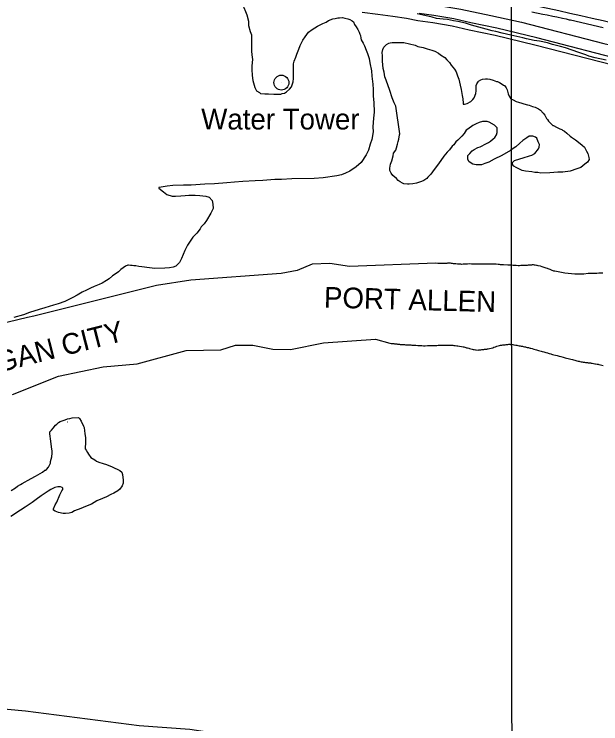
# Model space of a CAD drawing. Extents: x 3297716 to 3335574, y 688621 to 713991.
# Drawn here: x 3310350 to 3312704, y 704660 to 707510 of the extents above; entities that cross this region are included whole.
import ezdxf

# ---------------------------------------------------------------- set-up
doc = ezdxf.new("R2010")
doc.units = 0
for name, color, linetype in [('V-DOMW-IDEN', 7, 'Continuous'), ('V-DOMW-TANK', 7, 'Continuous'), ('V-GRID-MAJR', 7, 'Continuous'), ('V-RIVR-IDEN', 7, 'Continuous'), ('V-ROAD-CNTR', 7, 'Continuous'), ('V-SITE-VEGE', 7, 'Continuous'), ('V-TOPO-SHOR', 7, 'Continuous')]:
    doc.layers.add(name, color=color, linetype=linetype)

msp = doc.modelspace()

# ---------------------------------------------------------------- linework, layer by layer
at = {"layer": 'V-DOMW-TANK'}
msp.add_line((3311422.3, 707235), (3311422.3, 707235), dxfattribs=at)
msp.add_circle((3311422.3, 707235), 30, dxfattribs=at)
at = {"layer": 'V-GRID-MAJR'}
msp.add_spline([(3312350.7, 701149.2), (3312349, 703099.4), (3312343.7, 709161), (3312341.1, 712194.9)], degree=3, dxfattribs=at)
at = {"layer": 'V-ROAD-CNTR'}
for points in [[(3312809.5, 707290.1), (3312439.8, 707385.5), (3312280, 707424.4), (3312176.1, 707446.4), (3312108, 707462.4), (3312029.3, 707475.2), (3311969.8, 707483.2), (3311923.8, 707492), (3311868.9, 707500.7), (3311809.1, 707508.6), (3311745.9, 707516.2)], [(3312817.5, 707319.1), (3312447.1, 707414.6), (3312286.7, 707453.7), (3312182.6, 707475.7), (3312113.8, 707491.8), (3312033.7, 707504.8), (3311974.6, 707512.8)], [(3310590.7, 705888.1), (3310590.9, 705887.7)], [(3310564.6, 705873.4), (3310564.8, 705873)]]:
    msp.add_lwpolyline(points, dxfattribs=at)
for centre, radius, start, end in [((3310557.4, 698351.4), 9490.4, 73.74765, 81.51969), ((3304908, 672959.5), 35395.1, 76.59549, 77.77707)]:
    msp.add_arc(centre, radius, start, end, dxfattribs=at)
at = {"layer": 'V-SITE-VEGE'}
for points in [[(3311229.1, 707559.2), (3311239.4, 707556.3), (3311247.6, 707553.3), (3311256.8, 707551.4), (3311260.9, 707548.4), (3311267.1, 707544.4), (3311271.4, 707536.3), (3311278.7, 707521.1), (3311283, 707506.8), (3311289.6, 707482.4), (3311290.8, 707465.1), (3311297.4, 707440.6), (3311301.7, 707426.4), (3311302.6, 707362), (3311303.9, 707346.7), (3311306.2, 707327.3), (3311304.4, 707316), (3311303.6, 707300.7), (3311303.8, 707288.4), (3311305.2, 707263.9)], [(3312725.1, 707325.5), (3312682, 707335.1), (3312655.3, 707341.8), (3312644, 707346.8), (3312615.2, 707356.6), (3312562.8, 707374.2), (3312542.3, 707380), (3312510.5, 707387.7), (3312489.9, 707394.5), (3312458.1, 707401.2), (3312436.6, 707404.9), (3312405.9, 707410.6), (3312390.5, 707414.4), (3312343.3, 707426), (3312308.4, 707433.6), (3312282.7, 707440.4), (3312268.4, 707443.2), (3312243.7, 707450), (3312185.2, 707466.5), (3312160.6, 707473.3), (3312130.8, 707480), (3312113.4, 707483.8), (3312088.8, 707488.5), (3312071.4, 707489.3), (3312044.8, 707493), (3312027.3, 707497.8), (3312009.9, 707501.6), (3311991.4, 707505.4), (3311966.8, 707511.2)], [(3312427.7, 707519.3), (3312470.8, 707509.7), (3312488.2, 707506.9), (3312511.8, 707502.2), (3312527.2, 707499.3), (3312550.8, 707493.6), (3312565.1, 707490.7), (3312576.4, 707487.8), (3312582.5, 707486.9), (3312712.8, 707456.2)], [(3311305.2, 707263.9), (3311307.5, 707243.5), (3311315.1, 707215), (3311322.5, 707201.8), (3311333.8, 707194.8), (3311339, 707191.8), (3311356.4, 707190.1), (3311370.7, 707190.3), (3311392.2, 707188.6), (3311419.8, 707189), (3311424.9, 707191.1), (3311435, 707193.3), (3311442.1, 707198.5), (3311455.2, 707209), (3311462.3, 707218.3), (3311469.1, 707237.8), (3311471, 707251.1), (3311470.3, 707294), (3311471.1, 707310.4), (3311474, 707321.7), (3311479.9, 707337.1), (3311483.8, 707349.4), (3311491.6, 707370), (3311497.5, 707384.4), (3311508.4, 707406), (3311517.4, 707419.5), (3311531.5, 707438.1), (3311545.6, 707448.5), (3311566.9, 707462.1), (3311588.2, 707472.7), (3311601.4, 707478), (3311611.5, 707484.3), (3311628.8, 707490.7), (3311638, 707492.9), (3311649.2, 707495.1), (3311655.3, 707495.2), (3311667.5, 707496.4), (3311676.8, 707493.5), (3311689.1, 707491.6), (3311697.3, 707488.7), (3311705.6, 707483.7), (3311711.8, 707479.7), (3311716, 707468.5), (3311722.3, 707459.4), (3311729.6, 707448.3), (3311733.9, 707438.1), (3311737.1, 707430), (3311740.2, 707423.9), (3311741.4, 707413.7), (3311742.5, 707406.6), (3311749.9, 707393.4), (3311756.2, 707383.3), (3311762.6, 707365), (3311767.9, 707351.8), (3311774.3, 707332.4), (3311777.7, 707315.1), (3311784.3, 707282.5), (3311785.6, 707261), (3311789.2, 707228.4), (3311790.6, 707206.9), (3311791, 707180.4), (3311793.4, 707154.9), (3311794, 707117), (3311792.3, 707092.5), (3311789.8, 707057.7), (3311790.1, 707037.3), (3311785.4, 707006.5), (3311778.6, 706988), (3311771.8, 706963.4), (3311762.9, 706944.8), (3311741.9, 706914.9), (3311722.7, 706897.2), (3311696.4, 706879.4), (3311679.2, 706871), (3311662.9, 706864.6), (3311644.6, 706860.2), (3311590.5, 706852.3), (3311553.8, 706849.6), (3311463.8, 706848.3), (3311423, 706846.6), (3311395.4, 706846.2), (3311348.4, 706842.4), (3311316.8, 706840.9), (3311267.7, 706838.1), (3311234, 706835.5), (3311203.4, 706833), (3311153.4, 706829.2), (3311115.6, 706827.6), (3311060.5, 706823.7), (3311028.8, 706823.2), (3310986.9, 706821.5), (3310964.4, 706819.1), (3310940, 706815.7), (3310930.8, 706814.5), (3310929.8, 706811.5), (3310949.5, 706796.4), (3310962.9, 706786.4), (3310983.5, 706779.6), (3310996.7, 706779.8), (3311019.2, 706781.1), (3311035.6, 706781.4)], [(3311898.4, 706836.5), (3311891.2, 706841.5), (3311883.9, 706850.6), (3311869.4, 706862.7), (3311863.2, 706871.8), (3311857.9, 706882.9), (3311857.7, 706892.1), (3311860.6, 706907.5), (3311865.5, 706920.9), (3311871.3, 706941.4), (3311872.2, 706951.6), (3311881.2, 706964), (3311884.1, 706973.3), (3311888, 706987.7), (3311890.8, 706998.9), (3311893.8, 707008.2), (3311895.6, 707025.6), (3311897.5, 707029.7), (3311881.5, 707140.9), (3311874.2, 707154.1), (3311866.7, 707173.4), (3311857, 707203.9), (3311842.1, 707244.5), (3311837.8, 707257.8), (3311834.5, 707277.1), (3311831.2, 707291.4), (3311829.9, 707306.7), (3311827.6, 707321), (3311827.3, 707342.4), (3311826.1, 707355.7), (3311829, 707368), (3311832.9, 707377.3), (3311840, 707384.5), (3311844, 707387.7), (3311853.1, 707392.9), (3311858.2, 707395), (3311867.4, 707396.2), (3311903.2, 707396.8), (3311913.4, 707395.9), (3311958.5, 707385.3), (3311969.8, 707380.4), (3311991.4, 707375.6), (3312007.8, 707370.8), (3312026.3, 707365.9), (3312038.6, 707362), (3312053.1, 707353.1), (3312061.3, 707347), (3312077.9, 707336.1), (3312086.2, 707326), (3312096.6, 707315.9), (3312103.9, 707305.8), (3312117.4, 707288.6), (3312123.7, 707278.5), (3312129.1, 707262.2), (3312134.4, 707249), (3312139.9, 707224.6), (3312143.2, 707207.2), (3312147.7, 707182.8), (3312149.9, 707169.5), (3312151.2, 707153.2), (3312151.3, 707148.1), (3312157.4, 707148.2), (3312167.6, 707151.4), (3312182.8, 707159.8), (3312189.8, 707167.1), (3312195.8, 707174.3), (3312202.7, 707190.8), (3312203.6, 707202), (3312203.3, 707223.5), (3312206.2, 707230.7), (3312211.2, 707237.9), (3312213.2, 707241), (3312222.3, 707246.3), (3312229.5, 707248.4), (3312240.7, 707250.6), (3312249.9, 707250.8), (3312258.1, 707248.9), (3312272.4, 707245), (3312285.8, 707239.1), (3312289.9, 707239.1), (3312297.1, 707235.2), (3312304.3, 707232.2), (3312313.6, 707225.2), (3312317.7, 707223.2), (3312324, 707214.1), (3312328.2, 707206), (3312332.6, 707189.7), (3312335.8, 707180.6), (3312343.1, 707169.4), (3312352.4, 707165.5), (3312364.7, 707159.5), (3312374, 707156.6), (3312387.3, 707152.7), (3312395.5, 707149.8), (3312409.9, 707145.9), (3312416.1, 707145), (3312430.5, 707139.1), (3312440.7, 707136.2), (3312454.1, 707129.2), (3312462.4, 707124.2), (3312472.8, 707112.1)], [(3312472.8, 707112.1), (3312479, 707104), (3312486.4, 707090.9), (3312489.5, 707086.8), (3312493.7, 707079.7), (3312507.2, 707066.6), (3312511.3, 707063.6), (3312514.4, 707062.7), (3312526.8, 707055.7), (3312539.2, 707049.8), (3312547.4, 707046.8), (3312550.5, 707043.8), (3312557.7, 707039.8), (3312568, 707032.8), (3312581.5, 707019.7), (3312585.7, 707016.7), (3312602.2, 707005.8), (3312614.6, 706995.7), (3312629.1, 706983.7)], [(3312629.1, 706983.7), (3312638.4, 706975.6), (3312646.8, 706960.4), (3312652.1, 706950.3), (3312656.4, 706934), (3312656.6, 706925.8), (3312650.6, 706915.5), (3312640.5, 706908.2), (3312623.3, 706894.7), (3312608.1, 706889.3), (3312581.6, 706879.7), (3312552.1, 706875.2), (3312531.6, 706874.9), (3312500, 706872.3), (3312463.2, 706871.8), (3312451.9, 706873.6), (3312438.6, 706874.4), (3312427.3, 706876.3), (3312401.7, 706879), (3312388.4, 706882.9), (3312371.9, 706889.8), (3312363.7, 706893.7), (3312354.4, 706899.7), (3312350.2, 706906.8), (3312350.1, 706915), (3312357.1, 706922.3), (3312378.5, 706929.7), (3312392.7, 706933), (3312418.2, 706940.6), (3312427.3, 706943.8), (3312439.5, 706951.1), (3312453.5, 706968.7), (3312456.5, 706975.9), (3312457.3, 706986.2), (3312453.1, 706997.3), (3312446.7, 707012.6), (3312441.5, 707016.6), (3312431.2, 707020.5), (3312416.9, 707020.3), (3312406.8, 707014), (3312390.6, 707002.5), (3312379.6, 706992.1), (3312363.4, 706977.6), (3312352.3, 706970.2), (3312341.2, 706961.9), (3312306.7, 706941.9), (3312276.3, 706927.2), (3312255, 706915.6), (3312238.7, 706910.2), (3312225.5, 706904.9), (3312204.1, 706904.6), (3312190.7, 706907.4), (3312175.2, 706917.4), (3312171, 706926.6), (3312170.8, 706941.9), (3312177.8, 706950.2), (3312187.9, 706961.6), (3312196, 706966.8), (3312210.1, 706974.2), (3312220.3, 706977.4), (3312244.7, 706990.1), (3312253.8, 706994.3), (3312261.9, 707000.5), (3312272, 707009.9), (3312279, 707015.1), (3312286, 707025.4), (3312287.9, 707034.7), (3312287.6, 707054.1), (3312277.3, 707064.1), (3312256.6, 707076.1), (3312247.4, 707079), (3312229, 707078.7), (3312215.8, 707075.5), (3312203.6, 707070.2), (3312190.4, 707062.8), (3312170.2, 707048.2), (3312164.1, 707044), (3312155.1, 707030.6), (3312146.1, 707020.2), (3312130, 707004.6), (3312121.9, 706997.4), (3312113.9, 706985), (3312107.8, 706979.8), (3312096.8, 706965.3), (3312087.8, 706956), (3312073.7, 706940.4), (3312052.7, 706909.4), (3312039.7, 706891.8), (3312028.7, 706877.4), (3312021.7, 706867), (3312009.6, 706855.6), (3312005.6, 706850.4), (3311994.4, 706842.1), (3311984.3, 706837.8), (3311963.9, 706831.4), (3311949.7, 706829.1), (3311935.4, 706827.9), (3311928.2, 706827.8), (3311913.9, 706828.6), (3311907.7, 706831.6), (3311898.4, 706836.5)], [(3311035.6, 706781.4), (3311050.9, 706782.7), (3311076.4, 706783), (3311094.8, 706782.3), (3311119.4, 706779.6), (3311132.8, 706774.7), (3311144.2, 706761.6), (3311147.5, 706747.3), (3311147.8, 706730), (3311138.9, 706710.4), (3311121.9, 706681.5), (3311111.9, 706668.1), (3311100.9, 706655.6), (3311096.9, 706648.4), (3311082.8, 706630.8), (3311066.7, 706614.2), (3311045.8, 706582.2), (3311034.8, 706560.6), (3311022, 706528.7), (3311013.1, 706512.2), (3310999, 706497.7), (3310987.8, 706493.4), (3310973.6, 706491.2), (3310954.2, 706489.9), (3310914.3, 706489.2), (3310892.8, 706492), (3310862.1, 706495.6), (3310850.8, 706496.4), (3310837.5, 706499.3), (3310830.3, 706499.2), (3310823.1, 706501.1), (3310817, 706501), (3310808.8, 706501.9), (3310805.8, 706501.9), (3310796.6, 706497.7), (3310778.4, 706484.1), (3310768.4, 706474.7), (3310755.2, 706465.3), (3310745.1, 706459), (3310731, 706447.6), (3310720.8, 706440.3), (3310703.6, 706429.8), (3310691.4, 706424.5), (3310671.1, 706417), (3310656.9, 706409.7), (3310640.7, 706402.2), (3310623.4, 706393.8), (3310602.2, 706381.2), (3310585.9, 706372.8), (3310566.7, 706362.3), (3310553.5, 706355.9), (3310527, 706347.4), (3310507.7, 706340.9), (3310473.1, 706330.2), (3310449.7, 706324.7), (3310412.1, 706311.9), (3310387.7, 706303.3), (3310348, 706291.5)], [(3310338, 705597.4), (3310355.9, 705608.1), (3310363.4, 705614.9), (3310375.6, 705621.7), (3310382.2, 705625.6), (3310394.4, 705631.5), (3310402.9, 705637.3), (3310434.9, 705654.9), (3310453.7, 705665.6), (3310463.1, 705671.5), (3310473.4, 705678.3), (3310476.3, 705679.3), (3310479.1, 705681.2), (3310487.5, 705690.8), (3310495.8, 705707.1), (3310495.7, 705713.7), (3310501.1, 705732.8), (3310502.7, 705747), (3310502.6, 705755.6), (3310499.5, 705772.6), (3310497.3, 705795.3), (3310493, 705824.7), (3310492.9, 705833.2), (3310499.4, 705840), (3310505.9, 705847.7), (3310515.2, 705859.2), (3310520.9, 705864), (3310528.4, 705869.8), (3310535, 705873.7), (3310547.2, 705877.7), (3310554.8, 705880.7), (3310564.2, 705884.6), (3310572.7, 705886.6), (3310582.2, 705889.6), (3310607.8, 705890), (3310611.6, 705886.3), (3310619.4, 705875), (3310628.2, 705856.2), (3310631.2, 705849.6), (3310632.3, 705837.3), (3310633.4, 705826.8), (3310636.5, 705808.9), (3310636.7, 705798.4), (3310636, 705782.3), (3310634.2, 705774.7), (3310634.4, 705765.2), (3310639.2, 705758.6), (3310644.1, 705750.1), (3310648, 705742.6), (3310657.7, 705729.5), (3310673, 705720.2), (3310680.7, 705714.7), (3310690.2, 705711), (3310706.4, 705705.6), (3310719.8, 705702), (3310742.7, 705692.8), (3310773.3, 705678.1), (3310781.9, 705670.7), (3310784.9, 705661.2), (3310787.2, 705639.4), (3310787.4, 705626.1), (3310782.8, 705615.6), (3310774.4, 705603.2), (3310766, 705596.4), (3310750, 705586.7), (3310737.7, 705581.7), (3310719.9, 705572), (3310703.8, 705565.1), (3310682.2, 705555.3), (3310659.6, 705542.6), (3310636, 705532.7), (3310618.1, 705524.9)], [(3310555.8, 705504.9), (3310546.3, 705504.8), (3310527.3, 705509.2), (3310514.9, 705513.8), (3310508.1, 705518.4), (3310508, 705524.1), (3310514.5, 705539.4), (3310520.9, 705550.9), (3310533.8, 705580.5), (3310541.1, 705595.8), (3310544.8, 705601.5), (3310544.7, 705606.3), (3310541.9, 705609.1), (3310536.1, 705611.9), (3310525.7, 705611.7), (3310513.4, 705608.7), (3310497.4, 705601.8), (3310487, 705595), (3310470.1, 705584.3), (3310457.9, 705575.5), (3310438.2, 705561), (3310422.3, 705548.4), (3310394.1, 705530), (3310375.3, 705518.3), (3310336.8, 705493)], [(3310618.1, 705524.9), (3310592.6, 705515), (3310581.3, 705509.1), (3310570, 705506.1), (3310555.8, 705504.9)]]:
    msp.add_lwpolyline(points, dxfattribs=at)
at = {"layer": 'V-TOPO-SHOR'}
for points in [[(3309930.5, 707783.9), (3310047.2, 707780.4), (3310126.1, 707765), (3310590.4, 707710.8), (3310910.9, 707675.5), (3311137.2, 707668.4), (3311416.4, 707640.1), (3311757, 707593), (3311841.8, 707581.2), (3311996.2, 707554.1), (3312142.3, 707530.5), (3312262.5, 707504.6), (3312385.1, 707477.5), (3312716.2, 707392.7), (3312815.2, 707369.1), (3312845.8, 707359.7), (3312861.2, 707352.6)], [(3312256.9, 706506.1), (3312250.4, 706506.3), (3312245.2, 706506.2), (3312240.7, 706506.5), (3312233.5, 706506.7), (3312204.9, 706506.3), (3312200.8, 706506.6), (3312193.9, 706506.5), (3312188.7, 706506.4), (3312184.9, 706506.3), (3312176.3, 706506.9), (3312169.1, 706506.4), (3312166, 706506.4), (3312161.5, 706506), (3312156, 706505.9), (3312152.2, 706505.5), (3312146.7, 706505.4), (3312142.6, 706505.7), (3312137.4, 706506), (3312133.6, 706506.2), (3312128.4, 706506.5), (3312122.6, 706507.1), (3312117.4, 706507.7), (3312112.9, 706508), (3312109.5, 706508.3), (3312105.3, 706508.9), (3312100.5, 706509.5), (3312096.7, 706509.8), (3312088.8, 706509.7), (3312085.7, 706509.3), (3312081.5, 706508.9), (3312078.1, 706508.5), (3312073.6, 706508.4), (3312069.8, 706508.4), (3312065.4, 706508.3), (3312057.1, 706508.5), (3312050.2, 706509.1), (3312041.9, 706510), (3311695.7, 706497.4), (3311617, 706508.5), (3311545.1, 706506.7), (3311485.9, 706481.3), (3311421, 706468.6), (3311058.7, 706441.7), (3310921.3, 706420.9), (3310428.5, 706297.7)], [(3312711.8, 706470.3), (3312695.9, 706469.4), (3312687.7, 706469.3), (3312682.2, 706468.8), (3312674.9, 706468.7), (3312661.7, 706469.3), (3312652.8, 706468.8), (3312635.7, 706466.1), (3312632.6, 706465.7), (3312628.5, 706465.3), (3312599.4, 706466.4), (3312586.2, 706466.9), (3312559.3, 706470.3), (3312532.9, 706475.4), (3312519.5, 706477.4), (3312516, 706478.4), (3312512.2, 706479.3), (3312509.1, 706480.7), (3312505.6, 706482), (3312502.8, 706483.3), (3312500.1, 706484.7), (3312496.2, 706486.7), (3312492.8, 706488), (3312489.7, 706489), (3312484.1, 706490.6), (3312480.7, 706491.6), (3312477.2, 706492.6), (3312468.9, 706495.2), (3312462, 706497.5), (3312453, 706499.8), (3312448.8, 706500.4), (3312445.4, 706501), (3312440.9, 706502), (3312437.4, 706502.3), (3312433.3, 706502.9), (3312429.2, 706502.9), (3312426.1, 706502.5), (3312416.4, 706501.6), (3312412, 706501.6), (3312407.8, 706501.2), (3312401.3, 706501.4), (3312397.2, 706501), (3312393.7, 706500.9), (3312388.9, 706500.5), (3312382.7, 706500.1), (3312378.2, 706500), (3312372.4, 706499.9), (3312364.5, 706500.1), (3312356.2, 706501), (3312352, 706501.3), (3312343.1, 706501.5), (3312339.6, 706501.8), (3312336.2, 706502.1), (3312331, 706502), (3312313.1, 706503.5), (3312306.9, 706503.4), (3312302.1, 706504), (3312297.9, 706504.3), (3312291.7, 706504.5), (3312284.5, 706505.5), (3312271, 706505.9), (3312265.2, 706505.9), (3312260.7, 706506.1), (3312256.9, 706506.1)], [(3310428.5, 706297.7), (3310402.8, 706292), (3310208.4, 706245.2)], [(3310342.8, 705982.4), (3310527.3, 706056.7), (3310707.6, 706093.9), (3310843.1, 706106.3), (3311040.6, 706159.7), (3311179.1, 706162.5), (3311238.3, 706181), (3311307.3, 706181.2), (3311387.4, 706164.6), (3311459.1, 706163.8), (3311590.6, 706190.7), (3311799.2, 706204.3), (3311857.1, 706188.6), (3311863.3, 706187.3), (3311869.1, 706187), (3311873.3, 706187.1), (3311876.7, 706186.8), (3311881.6, 706185.9), (3311885, 706185.9), (3311888.5, 706185.3), (3311893.3, 706185), (3311896.4, 706184.7), (3311899.5, 706184.1), (3311904.7, 706183.8), (3311908.1, 706183.5), (3311911.9, 706183.2), (3311916.7, 706182.9), (3311920.2, 706182.7), (3311923.6, 706182.4), (3311928.8, 706182.4), (3311932.6, 706181.8), (3311936, 706181.9), (3311941.9, 706182), (3311945.7, 706181.3), (3311952.2, 706181.4), (3311956.7, 706181.1), (3311961.9, 706180.5), (3311969.1, 706180), (3311974, 706179.7), (3311978.4, 706179.8), (3311986.4, 706179.2), (3311992.6, 706178.3), (3311999.1, 706178.7), (3312008.1, 706179.2), (3312013.6, 706179.3), (3312018.1, 706179.7), (3312024.6, 706179.8), (3312029.1, 706179.5), (3312033.9, 706179.9), (3312041.1, 706180), (3312046.6, 706180.1), (3312051.4, 706180.5), (3312059.7, 706181), (3312064.9, 706180.7), (3312070.7, 706180.8), (3312078.3, 706180.9), (3312082.4, 706181), (3312086.6, 706181.4), (3312093.5, 706181.2), (3312098.3, 706180.9), (3312102.4, 706181), (3312109.7, 706180.7), (3312114.5, 706180.1), (3312119, 706179.5)], [(3312119, 706179.5), (3312125.9, 706178.6), (3312130.4, 706178), (3312136.9, 706176.7), (3312145.2, 706175.4), (3312151.1, 706174.5), (3312154.2, 706173.5), (3312157.7, 706172.9), (3312161.8, 706171.9), (3312165.3, 706170.6), (3312168.4, 706169.9), (3312173.9, 706168.6), (3312177.7, 706167.7), (3312181.9, 706166.7), (3312187.7, 706164.7), (3312191.9, 706163.7), (3312195.7, 706162.8), (3312200.9, 706161.8), (3312204.3, 706161.5), (3312211.6, 706161.3), (3312215, 706161.7), (3312219.5, 706162.1), (3312222.9, 706162.5), (3312226, 706162.9), (3312229.1, 706163.3), (3312234.2, 706164), (3312237.7, 706164.4), (3312241.5, 706164.8), (3312246.3, 706165.3), (3312249.4, 706165.7), (3312252.5, 706166), (3312256.9, 706167.2), (3312264.5, 706168.6), (3312270.7, 706170.5), (3312275.1, 706172.3), (3312281.3, 706174.8), (3312286.1, 706176.2), (3312292.2, 706178.4), (3312297, 706179.5), (3312301.9, 706180.6), (3312307.4, 706181), (3312310.8, 706181.8), (3312314.9, 706182.5), (3312320.4, 706182.6), (3312323.9, 706183.3), (3312327, 706183.4), (3312331.4, 706183.8), (3312335.5, 706184.2), (3312339.7, 706184.3), (3312345.5, 706183.7), (3312350.4, 706183), (3312355.6, 706182.4), (3312362.8, 706180.8), (3312367.3, 706180.2), (3312370.8, 706179.6), (3312376.6, 706178.6), (3312380.4, 706178), (3312383.9, 706177.4), (3312389.1, 706176.4), (3312392.5, 706175.8), (3312397.7, 706174.5), (3312401.2, 706173.5), (3312404.3, 706172.9), (3312408.4, 706171.5), (3312413.6, 706170.9), (3312417.1, 706169.9), (3312420.5, 706169.3), (3312423.6, 706168.7), (3312428.8, 706167), (3312435.7, 706164.7), (3312446.1, 706162.1), (3312449.6, 706161.1), (3312453.7, 706159.8), (3312459.9, 706158.6), (3312464.8, 706157.2), (3312468.9, 706155.9), (3312475.5, 706154), (3312479.7, 706153), (3312483.5, 706151.3), (3312489.4, 706149.7), (3312493.2, 706148.4), (3312496.6, 706147.4), (3312502.8, 706145.8), (3312506.3, 706144.8), (3312509.8, 706143.8), (3312515.3, 706142.5), (3312522.5, 706140.9), (3312528.4, 706139.3), (3312532.6, 706138), (3312536.7, 706137), (3312543, 706135.4), (3312552.3, 706132.8), (3312556.4, 706131.8), (3312561.6, 706130.5), (3312566.1, 706129.2), (3312573, 706127.6), (3312577.9, 706126.3), (3312583.1, 706124.6), (3312590, 706122.7), (3312594.1, 706121.7), (3312600, 706120.1)], [(3312600, 706120.1), (3312603.8, 706119.4), (3312607.6, 706118.4), (3312612.8, 706116.8), (3312616.6, 706116.2), (3312620.1, 706115.2), (3312625.6, 706114.2), (3312629.4, 706113.6), (3312633.2, 706112.6), (3312639.1, 706112), (3312642.9, 706111.4), (3312646, 706111.1), (3312650.5, 706110.8), (3312653.9, 706110.2), (3312657, 706109.9), (3312662.2, 706109.3), (3312665.3, 706108.7), (3312669.8, 706108), (3312675.3, 706107.1), (3312679.5, 706106.5), (3312683.2, 706105.8), (3312689.1, 706104.5), (3312693.3, 706103.9), (3312696.7, 706102.9), (3312702.3, 706101.6), (3312713.7, 706098.7)], [(3310107, 705382.7), (3309676.4, 705125.4), (3309722.2, 705005.6), (3309757.9, 704949.5), (3309783.4, 704911.3), (3309814, 704875.6), (3309852.2, 704840), (3309892.9, 704806.8), (3309921, 704789), (3309974.5, 704763.5), (3310025.4, 704750.8), (3310119.7, 704738), (3310394.9, 704712.6), (3310851, 704654), (3311054.9, 704638.7), (3311125.5, 704628.2)]]:
    msp.add_lwpolyline(points, dxfattribs=at)

# ---------------------------------------------------------------- texts
at = {"layer": 'V-DOMW-IDEN'}
msp.add_text('Water Tower', height=83, dxfattribs=at).set_placement((3311100.6, 707046.9))
at = {"layer": 'V-RIVR-IDEN'}
for s, rotation, p in [('PORT ALLEN', 358.4306, (3311592.2, 706332.1)), ('MORGAN CITY', 14.2866, (3310037.4, 706006.7))]:
    msp.add_text(s, height=83, rotation=rotation, dxfattribs=at).set_placement(p)

doc.saveas('drawing.dxf')
